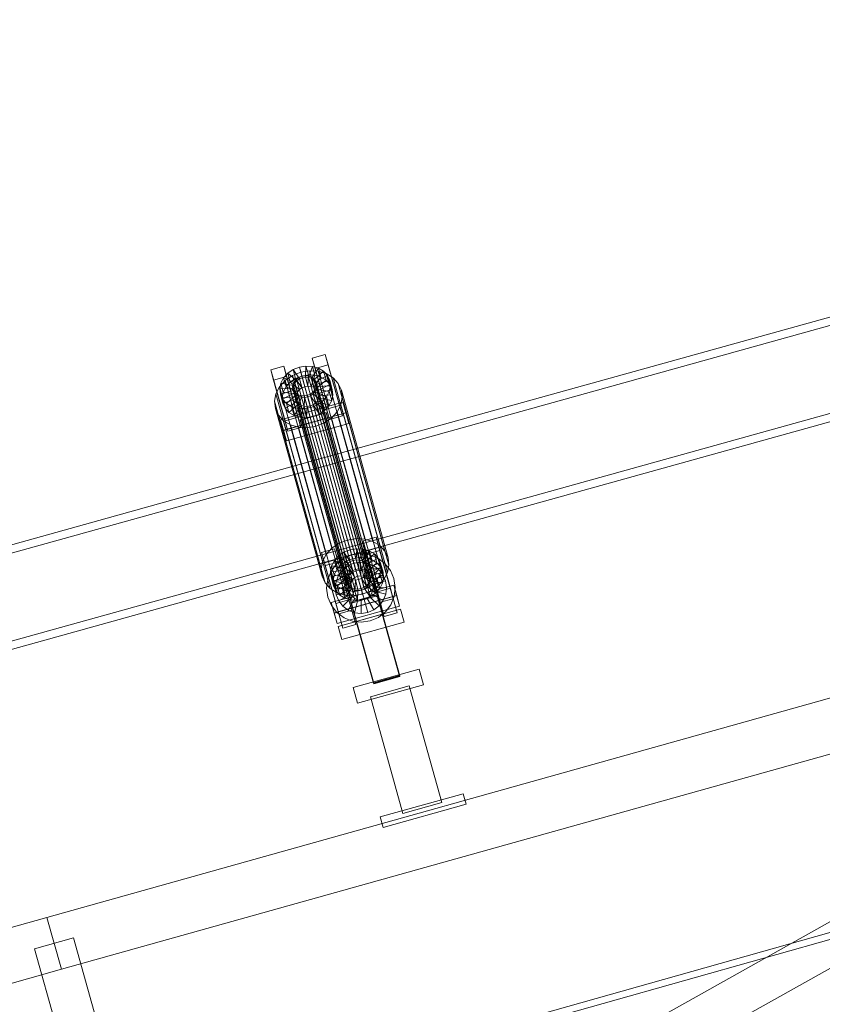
# Model space of a CAD drawing. Header units: millimetres. Extents: x -1970 to 61924, y -58230 to 6847.
# Tile 457 of 656: x 8353 to 8947, y 2210 to 2940. Entities that reach past the tile are written whole.
import ezdxf

# ---------------------------------------------------------------- set-up
doc = ezdxf.new("R2010")
doc.units = ezdxf.units.MM
doc.layers.add('COTAS_P', color=1, linetype='Continuous', lineweight=0)
doc.layers.add('lateral_C01', color=7, linetype='Continuous', lineweight=0)
doc.dimstyles.new('R19_100', dxfattribs={"dimtxt": 250, "dimasz": 150, "dimexe": 150, "dimexo": 80, "dimgap": 100, "dimtad": 1, "dimtih": 1, "dimtoh": 1, "dimdsep": 46, "dimcen": 0.09, "dimadec": 0, "dimazin": 0, "dimtfac": 1, "dimtdec": 4, "dimtofl": 0, "dimtmove": 0, "dimatfit": 3, "dimfxl": 1, "dimtolj": 1, "dimtzin": 0, "dimarcsym": 0})

# ---------------------------------------------------------------- blocks, each defined once
blk = doc.blocks.new('DIM_R26_1')
at = {"layer": 'COTAS_P'}
for p, q in [((807.35, 1106.67), (9950.73, 3666.67)), ((9950.73, 3666.67), (9794.15, 3669.56)), ((9950.73, 3666.67), (9818.41, 3582.9)), ((10193.38, 2800), (9950.73, 3666.67)), ((807.35, 1106.67), (939.66, 1190.45)), ((1050, 240), (807.35, 1106.67)), ((807.35, 1106.67), (963.92, 1103.78))]:
    blk.add_line(p, q, dxfattribs=at)
blk.add_text('9495 P', height=250, rotation=15.64139, dxfattribs=at).set_placement((5352.08, 2482.97))

msp = doc.modelspace()

# ---------------------------------------------------------------- linework, layer by layer
at = {"layer": 'lateral_C01'}
for p, q in [((9012.039, 2735.919), (8578.496, 2615.331)), ((8580.104, 2609.55), (9013.647, 2730.138)), ((8569.352, 2689.078), (8578.982, 2691.774)), ((8571.504, 2681.342), (8569.352, 2689.078)), ((8569.352, 2689.078), (8579.985, 2651.224)), ((8578.982, 2691.774), (8581.133, 2684.038)), ((8589.614, 2653.92), (8578.982, 2691.774)), ((8538.537, 2680.45), (8548.167, 2683.147)), ((8540.689, 2672.714), (8538.537, 2680.45)), ((8538.537, 2680.45), (8549.17, 2642.596)), ((8548.167, 2683.147), (8550.318, 2675.41)), ((8558.799, 2645.292), (8548.167, 2683.147)), ((8551.215, 2677.836), (8555.207, 2680.569)), ((8554.702, 2676.156), (8560.841, 2678.611)), ((8555.207, 2680.569), (8559.799, 2682.405)), ((8559.839, 2673.649), (8555.207, 2680.569)), ((8555.207, 2680.569), (8557.051, 2673.938)), ((8559.799, 2682.405), (8564.678, 2683.221)), ((8562.014, 2674.519), (8559.799, 2682.405)), ((8559.799, 2682.405), (8561.643, 2675.774)), ((8560.841, 2678.611), (8567.363, 2679.701)), ((8560.841, 2678.611), (8595.424, 2554.276)), ((8564.325, 2674.905), (8564.678, 2683.221)), ((8564.678, 2683.221), (8569.511, 2682.959)), ((8564.678, 2683.221), (8566.522, 2676.589)), ((8566.615, 2674.781), (8569.511, 2682.959)), ((8567.363, 2679.701), (8573.824, 2679.351)), ((8567.363, 2679.701), (8601.946, 2555.366)), ((8568.726, 2674.156), (8573.969, 2681.639)), ((8569.511, 2682.959), (8573.969, 2681.639)), ((8569.511, 2682.959), (8571.355, 2676.328)), ((8570.517, 2673.072), (8577.749, 2679.35)), ((8581.133, 2684.038), (8571.504, 2681.342)), ((8582.136, 2643.487), (8571.504, 2681.342)), ((8573.824, 2679.351), (8579.784, 2677.586)), ((8573.824, 2679.351), (8608.407, 2555.017)), ((8573.969, 2681.639), (8577.749, 2679.35)), ((8573.969, 2681.639), (8575.814, 2675.008)), ((8577.749, 2679.35), (8580.591, 2676.248)), ((8577.749, 2679.35), (8579.593, 2672.718)), ((8581.133, 2684.038), (8591.766, 2646.184)), ((8550.318, 2675.41), (8540.689, 2672.714)), ((8551.322, 2634.86), (8540.689, 2672.714)), ((8545.193, 2667.901), (8549.365, 2672.503)), ((8546.058, 2670.477), (8548.094, 2674.394)), ((8548.094, 2674.394), (8551.215, 2677.836)), ((8556.47, 2670.724), (8548.094, 2674.394)), ((8548.094, 2674.394), (8549.939, 2667.763)), ((8549.365, 2672.503), (8554.702, 2676.156)), ((8549.365, 2672.503), (8583.948, 2548.168)), ((8553.059, 2671.205), (8549.939, 2667.763)), ((8550.318, 2675.41), (8560.951, 2637.556)), ((8557.948, 2672.355), (8551.215, 2677.836)), ((8551.215, 2677.836), (8553.059, 2671.205)), ((8557.051, 2673.938), (8553.059, 2671.205)), ((8553.059, 2671.205), (8559.792, 2665.724)), ((8554.702, 2676.156), (8589.285, 2551.821)), ((8555.198, 2669.974), (8556.162, 2671.829)), ((8556.47, 2670.724), (8555.505, 2668.869)), ((8556.162, 2671.829), (8557.64, 2673.46)), ((8556.162, 2671.829), (8596.279, 2527.601)), ((8557.948, 2672.355), (8556.47, 2670.724)), ((8558.314, 2664.093), (8556.47, 2670.724)), ((8561.643, 2675.774), (8557.051, 2673.938)), ((8557.051, 2673.938), (8561.683, 2667.018)), ((8557.64, 2673.46), (8559.532, 2674.754)), ((8557.64, 2673.46), (8597.757, 2529.232)), ((8559.839, 2673.649), (8557.948, 2672.355)), ((8559.792, 2665.724), (8557.948, 2672.355)), ((8559.532, 2674.754), (8561.707, 2675.624)), ((8559.532, 2674.754), (8599.648, 2530.526)), ((8562.014, 2674.519), (8559.839, 2673.649)), ((8561.683, 2667.018), (8559.839, 2673.649)), ((8566.522, 2676.589), (8561.643, 2675.774)), ((8561.643, 2675.774), (8563.859, 2667.888)), ((8561.707, 2675.624), (8564.018, 2676.01)), ((8561.707, 2675.624), (8601.823, 2531.396)), ((8564.325, 2674.905), (8562.014, 2674.519)), ((8563.859, 2667.888), (8562.014, 2674.519)), ((8564.018, 2676.01), (8566.307, 2675.887)), ((8564.018, 2676.01), (8604.134, 2531.782)), ((8566.615, 2674.781), (8564.325, 2674.905)), ((8566.17, 2668.274), (8564.325, 2674.905)), ((8566.522, 2676.589), (8566.17, 2668.274)), ((8566.307, 2675.887), (8568.419, 2675.261)), ((8566.307, 2675.887), (8606.424, 2531.658)), ((8571.355, 2676.328), (8566.522, 2676.589)), ((8568.726, 2674.156), (8566.615, 2674.781)), ((8568.459, 2668.15), (8566.615, 2674.781)), ((8568.419, 2675.261), (8570.209, 2674.177)), ((8568.419, 2675.261), (8608.535, 2531.033)), ((8571.355, 2676.328), (8568.459, 2668.15)), ((8570.517, 2673.072), (8568.726, 2674.156)), ((8570.571, 2667.525), (8568.726, 2674.156)), ((8570.209, 2674.177), (8571.556, 2672.707)), ((8570.209, 2674.177), (8610.326, 2529.948)), ((8571.863, 2671.602), (8570.517, 2673.072)), ((8572.361, 2666.44), (8570.517, 2673.072)), ((8575.814, 2675.008), (8570.571, 2667.525)), ((8575.814, 2675.008), (8571.355, 2676.328)), ((8571.556, 2672.707), (8572.367, 2670.953)), ((8571.556, 2672.707), (8611.672, 2528.479)), ((8571.863, 2671.602), (8580.591, 2676.248)), ((8572.674, 2669.848), (8571.863, 2671.602)), ((8573.708, 2664.971), (8571.863, 2671.602)), ((8579.593, 2672.718), (8572.361, 2666.44)), ((8572.367, 2670.953), (8572.588, 2669.033)), ((8612.483, 2526.725), (8572.367, 2670.953)), ((8582.304, 2672.544), (8572.674, 2669.848)), ((8579.593, 2672.718), (8575.814, 2675.008)), ((8582.436, 2669.616), (8579.593, 2672.718)), ((8579.784, 2677.586), (8584.836, 2674.526)), ((8579.784, 2677.586), (8614.367, 2553.252)), ((8580.591, 2676.248), (8582.304, 2672.544)), ((8580.591, 2676.248), (8582.436, 2669.616)), ((8584.149, 2665.913), (8582.304, 2672.544)), ((8582.304, 2672.544), (8582.77, 2668.491)), ((8584.836, 2674.526), (8588.637, 2670.379)), ((8584.836, 2674.526), (8619.419, 2550.191)), ((8542.471, 2662.665), (8545.193, 2667.901)), ((8545.193, 2667.901), (8579.776, 2543.567)), ((8545.246, 2666.351), (8546.058, 2670.477)), ((8555.12, 2666.914), (8545.246, 2666.351)), ((8545.246, 2666.351), (8547.09, 2659.72)), ((8545.711, 2662.299), (8545.246, 2666.351)), ((8555.341, 2664.995), (8545.711, 2662.299)), ((8555.505, 2668.869), (8546.058, 2670.477)), ((8546.058, 2670.477), (8547.903, 2663.846)), ((8547.903, 2663.846), (8547.09, 2659.72)), ((8549.939, 2667.763), (8547.903, 2663.846)), ((8547.903, 2663.846), (8557.35, 2662.237)), ((8549.939, 2667.763), (8558.314, 2664.093)), ((8554.813, 2668.02), (8555.198, 2669.974)), ((8555.034, 2666.1), (8554.813, 2668.02)), ((8554.813, 2668.02), (8594.929, 2523.791)), ((8555.845, 2664.346), (8555.034, 2666.1)), ((8555.034, 2666.1), (8595.15, 2521.872)), ((8555.505, 2668.869), (8555.12, 2666.914)), ((8556.965, 2660.283), (8555.12, 2666.914)), ((8555.12, 2666.914), (8555.341, 2664.995)), ((8555.198, 2669.974), (8595.314, 2525.746)), ((8557.186, 2658.364), (8555.341, 2664.995)), ((8555.341, 2664.995), (8556.152, 2663.24)), ((8557.35, 2662.237), (8555.505, 2668.869)), ((8557.192, 2662.876), (8555.845, 2664.346)), ((8555.845, 2664.346), (8595.961, 2520.117)), ((8557.35, 2662.237), (8558.314, 2664.093)), ((8558.314, 2664.093), (8559.792, 2665.724)), ((8559.792, 2665.724), (8561.683, 2667.018)), ((8561.683, 2667.018), (8563.859, 2667.888)), ((8563.859, 2667.888), (8566.17, 2668.274)), ((8566.17, 2668.274), (8568.459, 2668.15)), ((8569.76, 2663.593), (8567.869, 2662.299)), ((8568.459, 2668.15), (8570.571, 2667.525)), ((8571.238, 2665.223), (8569.76, 2663.593)), ((8569.76, 2663.593), (8609.877, 2519.365)), ((8570.068, 2662.488), (8571.546, 2664.118)), ((8570.571, 2667.525), (8572.361, 2666.44)), ((8572.203, 2667.079), (8571.238, 2665.223)), ((8571.238, 2665.223), (8611.355, 2520.995)), ((8571.546, 2664.118), (8572.51, 2665.974)), ((8571.546, 2664.118), (8579.921, 2660.448)), ((8573.39, 2657.487), (8571.546, 2664.118)), ((8572.588, 2669.033), (8572.203, 2667.079)), ((8572.203, 2667.079), (8612.319, 2522.851)), ((8572.361, 2666.44), (8573.708, 2664.971)), ((8572.51, 2665.974), (8572.895, 2667.928)), ((8572.51, 2665.974), (8581.957, 2664.366)), ((8574.355, 2659.343), (8572.51, 2665.974)), ((8572.588, 2669.033), (8612.704, 2524.805)), ((8572.674, 2669.848), (8574.519, 2663.217)), ((8572.895, 2667.928), (8572.674, 2669.848)), ((8572.895, 2667.928), (8582.77, 2668.491)), ((8574.74, 2661.297), (8572.895, 2667.928)), ((8582.436, 2669.616), (8573.708, 2664.971)), ((8573.708, 2664.971), (8574.519, 2663.217)), ((8574.519, 2663.217), (8584.149, 2665.913)), ((8581.957, 2664.366), (8579.921, 2660.448)), ((8582.77, 2668.491), (8581.957, 2664.366)), ((8581.957, 2664.366), (8583.802, 2657.734)), ((8584.149, 2665.913), (8582.436, 2669.616)), ((8582.77, 2668.491), (8584.614, 2661.86)), ((8584.614, 2661.86), (8584.149, 2665.913)), ((8588.637, 2670.379), (8590.926, 2665.428)), ((8588.637, 2670.379), (8623.22, 2546.044)), ((8590.926, 2665.428), (8591.549, 2660.01)), ((8625.509, 2541.093), (8590.926, 2665.428)), ((8596.941, 2549.019), (9030.483, 2669.607)), ((9032.091, 2663.826), (8598.549, 2543.238)), ((8541.385, 2657.149), (8542.471, 2662.665)), ((8542.008, 2651.731), (8541.385, 2657.149)), ((8541.385, 2657.149), (8575.968, 2532.815)), ((8542.471, 2662.665), (8577.054, 2538.33)), ((8545.711, 2662.299), (8547.556, 2655.667)), ((8547.424, 2658.595), (8545.711, 2662.299)), ((8545.838, 2643.365), (8592.06, 2656.306)), ((8547.09, 2659.72), (8556.965, 2660.283)), ((8547.09, 2659.72), (8547.556, 2655.667)), ((8556.152, 2663.24), (8547.424, 2658.595)), ((8547.424, 2658.595), (8549.269, 2651.964)), ((8550.267, 2655.493), (8547.424, 2658.595)), ((8547.556, 2655.667), (8557.186, 2658.364)), ((8549.269, 2651.964), (8557.997, 2656.609)), ((8557.499, 2661.771), (8550.267, 2655.493)), ((8559.289, 2660.687), (8554.046, 2653.204)), ((8557.997, 2656.609), (8556.152, 2663.24)), ((8556.152, 2663.24), (8557.499, 2661.771)), ((8556.965, 2660.283), (8557.35, 2662.237)), ((8557.186, 2658.364), (8556.965, 2660.283)), ((8557.997, 2656.609), (8557.186, 2658.364)), ((8558.982, 2661.792), (8557.192, 2662.876)), ((8557.192, 2662.876), (8597.308, 2518.648)), ((8559.343, 2655.14), (8557.499, 2661.771)), ((8557.499, 2661.771), (8559.289, 2660.687)), ((8559.343, 2655.14), (8557.997, 2656.609)), ((8561.401, 2660.061), (8558.505, 2651.883)), ((8561.094, 2661.166), (8558.982, 2661.792)), ((8558.982, 2661.792), (8599.098, 2517.564)), ((8561.134, 2654.055), (8559.289, 2660.687)), ((8559.289, 2660.687), (8561.401, 2660.061)), ((8563.383, 2661.043), (8561.094, 2661.166)), ((8561.094, 2661.166), (8601.21, 2516.938)), ((8563.245, 2653.43), (8561.401, 2660.061)), ((8561.401, 2660.061), (8563.69, 2659.937)), ((8563.69, 2659.937), (8563.338, 2651.622)), ((8565.694, 2661.429), (8563.383, 2661.043)), ((8563.383, 2661.043), (8603.499, 2516.814)), ((8563.69, 2659.937), (8566.001, 2660.324)), ((8565.535, 2653.306), (8563.69, 2659.937)), ((8567.869, 2662.299), (8565.694, 2661.429)), ((8565.694, 2661.429), (8605.81, 2517.2)), ((8566.001, 2660.324), (8568.177, 2661.193)), ((8566.001, 2660.324), (8568.217, 2652.437)), ((8567.846, 2653.692), (8566.001, 2660.324)), ((8567.869, 2662.299), (8607.986, 2518.07)), ((8568.177, 2661.193), (8570.068, 2662.488)), ((8568.177, 2661.193), (8572.809, 2654.274)), ((8570.021, 2654.562), (8568.177, 2661.193)), ((8570.068, 2662.488), (8576.801, 2657.006)), ((8571.912, 2655.857), (8570.068, 2662.488)), ((8573.39, 2657.487), (8571.912, 2655.857)), ((8576.801, 2657.006), (8572.809, 2654.274)), ((8574.355, 2659.343), (8573.39, 2657.487)), ((8581.766, 2653.817), (8573.39, 2657.487)), ((8574.74, 2661.297), (8574.355, 2659.343)), ((8583.802, 2657.734), (8574.355, 2659.343)), ((8574.519, 2663.217), (8574.74, 2661.297)), ((8584.614, 2661.86), (8574.74, 2661.297)), ((8579.921, 2660.448), (8576.801, 2657.006)), ((8576.801, 2657.006), (8578.645, 2650.375)), ((8579.921, 2660.448), (8581.766, 2653.817)), ((8581.766, 2653.817), (8583.802, 2657.734)), ((8583.802, 2657.734), (8584.614, 2661.86)), ((8591.549, 2660.01), (8590.463, 2654.495)), ((8591.549, 2660.01), (8626.132, 2535.675)), ((8592.06, 2656.306), (8594.212, 2648.57)), ((8594.275, 2648.42), (8592.06, 2656.306)), ((8544.297, 2646.78), (8542.008, 2651.731)), ((8542.008, 2651.731), (8576.591, 2527.397)), ((8547.556, 2655.667), (8549.269, 2651.964)), ((8549.269, 2651.964), (8552.111, 2648.862)), ((8550.267, 2655.493), (8552.111, 2648.862)), ((8554.046, 2653.204), (8550.267, 2655.493)), ((8552.111, 2648.862), (8559.343, 2655.14)), ((8552.111, 2648.862), (8555.891, 2646.572)), ((8554.046, 2653.204), (8555.891, 2646.572)), ((8558.505, 2651.883), (8554.046, 2653.204)), ((8555.891, 2646.572), (8561.134, 2654.055)), ((8558.505, 2651.883), (8560.349, 2645.252)), ((8563.338, 2651.622), (8558.505, 2651.883)), ((8561.134, 2654.055), (8559.343, 2655.14)), ((8560.349, 2645.252), (8563.245, 2653.43)), ((8560.361, 2643.393), (8579.62, 2648.786)), ((8563.245, 2653.43), (8561.134, 2654.055)), ((8565.535, 2653.306), (8563.245, 2653.43)), ((8568.217, 2652.437), (8563.338, 2651.622)), ((8563.338, 2651.622), (8565.182, 2644.991)), ((8565.182, 2644.991), (8565.535, 2653.306)), ((8567.846, 2653.692), (8565.535, 2653.306)), ((8570.021, 2654.562), (8567.846, 2653.692)), ((8570.061, 2645.806), (8567.846, 2653.692)), ((8572.809, 2654.274), (8568.217, 2652.437)), ((8568.217, 2652.437), (8570.061, 2645.806)), ((8571.912, 2655.857), (8570.021, 2654.562)), ((8574.653, 2647.642), (8570.021, 2654.562)), ((8578.645, 2650.375), (8571.912, 2655.857)), ((8572.809, 2654.274), (8574.653, 2647.642)), ((8574.653, 2647.642), (8578.645, 2650.375)), ((8578.645, 2650.375), (8581.766, 2653.817)), ((8579.62, 2648.786), (8579.689, 2648.541)), ((8634.252, 2453.675), (8579.62, 2648.786)), ((8589.614, 2653.92), (8579.985, 2651.224)), ((8579.985, 2651.224), (8582.136, 2643.487)), ((8587.741, 2649.258), (8583.569, 2644.656)), ((8590.463, 2654.495), (8587.741, 2649.258)), ((8587.741, 2649.258), (8622.324, 2524.923)), ((8591.766, 2646.184), (8589.614, 2653.92)), ((8590.463, 2654.495), (8625.046, 2530.16)), ((8548.098, 2642.633), (8544.297, 2646.78)), ((8544.297, 2646.78), (8578.88, 2522.446)), ((8547.99, 2635.628), (8545.838, 2643.365)), ((8545.838, 2643.365), (8548.053, 2635.478)), ((8594.212, 2648.57), (8547.99, 2635.628)), ((8594.275, 2648.42), (8548.053, 2635.478)), ((8553.15, 2639.573), (8548.098, 2642.633)), ((8548.098, 2642.633), (8582.681, 2518.299)), ((8558.799, 2645.292), (8549.17, 2642.596)), ((8549.17, 2642.596), (8551.322, 2634.86)), ((8555.891, 2646.572), (8560.349, 2645.252)), ((8560.951, 2637.556), (8558.799, 2645.292)), ((8560.349, 2645.252), (8565.182, 2644.991)), ((8560.43, 2643.148), (8560.361, 2643.393)), ((8614.992, 2448.283), (8560.361, 2643.393)), ((8579.689, 2648.541), (8560.43, 2643.148)), ((8615.061, 2448.037), (8560.43, 2643.148)), ((8565.182, 2644.991), (8570.061, 2645.806)), ((8570.061, 2645.806), (8574.653, 2647.642)), ((8583.569, 2644.656), (8578.232, 2641.003)), ((8579.689, 2648.541), (8634.32, 2453.43)), ((8582.136, 2643.487), (8591.766, 2646.184)), ((8583.569, 2644.656), (8618.152, 2520.321)), ((8594.212, 2648.57), (8596.427, 2640.683)), ((8596.427, 2640.683), (8594.275, 2648.42)), ((8550.205, 2627.742), (8547.99, 2635.628)), ((8548.053, 2635.478), (8550.205, 2627.742)), ((8550.205, 2627.742), (8596.427, 2640.683)), ((8551.322, 2634.86), (8560.951, 2637.556)), ((8559.11, 2637.808), (8553.15, 2639.573)), ((8553.15, 2639.573), (8587.733, 2515.238)), ((8565.571, 2637.458), (8559.11, 2637.808)), ((8559.11, 2637.808), (8593.693, 2513.473)), ((8572.094, 2638.548), (8565.571, 2637.458)), ((8565.571, 2637.458), (8600.154, 2513.124)), ((8578.232, 2641.003), (8572.094, 2638.548)), ((8572.094, 2638.548), (8606.677, 2514.214)), ((8578.232, 2641.003), (8612.815, 2516.669)), ((1103.221, 51.156), (10242.208, 2626.749)), ((1104.577, 46.344), (10243.564, 2621.936)), ((8578.496, 2615.331), (8144.954, 2494.743)), ((8596.941, 2549.019), (8578.496, 2615.331)), ((8578.496, 2615.331), (8580.104, 2609.55)), ((8146.562, 2488.963), (8580.104, 2609.55)), ((8580.104, 2609.55), (8598.549, 2543.238)), ((8372.601, 2274.634), (9528.163, 2598.173)), ((8448.858, 1989.204), (9526.231, 2592.004)), ((8463.506, 1963.024), (9540.879, 2565.823)), ((8383.386, 2236.115), (9538.948, 2559.654)), ((8595.424, 2554.276), (8589.285, 2551.821)), ((8601.946, 2555.366), (8595.424, 2554.276)), ((8608.407, 2555.017), (8601.946, 2555.366)), ((8607.009, 2553.691), (8616.639, 2556.388)), ((8614.367, 2553.252), (8608.407, 2555.017)), ((8616.639, 2556.388), (8618.79, 2548.651)), ((8627.271, 2518.533), (8616.639, 2556.388)), ((8163.398, 2428.431), (8596.941, 2549.019)), ((8576.194, 2545.064), (8585.824, 2547.76)), ((8583.948, 2548.168), (8579.776, 2543.567)), ((8589.285, 2551.821), (8583.948, 2548.168)), ((8585.824, 2547.76), (8587.976, 2540.024)), ((8596.456, 2509.906), (8585.824, 2547.76)), ((8592.864, 2545.182), (8597.456, 2547.019)), ((8597.456, 2547.019), (8602.335, 2547.834)), ((8599.671, 2539.132), (8597.456, 2547.019)), ((8597.456, 2547.019), (8599.301, 2540.387)), ((8601.982, 2539.518), (8602.335, 2547.834)), ((8602.335, 2547.834), (8607.168, 2547.572)), ((8602.335, 2547.834), (8604.179, 2541.203)), ((8604.272, 2539.395), (8607.168, 2547.572)), ((8609.161, 2545.955), (8607.009, 2553.691)), ((8607.009, 2553.691), (8617.642, 2515.837)), ((8607.168, 2547.572), (8611.626, 2546.252)), ((8607.168, 2547.572), (8609.013, 2540.941)), ((8618.79, 2548.651), (8609.161, 2545.955)), ((8619.419, 2550.191), (8614.367, 2553.252)), ((8618.79, 2548.651), (8629.423, 2510.797)), ((8623.22, 2546.044), (8619.419, 2550.191)), ((8598.549, 2543.238), (8165.006, 2422.651)), ((8578.346, 2537.327), (8576.194, 2545.064)), ((8576.194, 2545.064), (8586.827, 2507.209)), ((8579.776, 2543.567), (8577.054, 2538.33)), ((8587.976, 2540.024), (8578.346, 2537.327)), ((8585.751, 2539.008), (8588.872, 2542.45)), ((8587.236, 2536.537), (8592.451, 2540.633)), ((8587.976, 2540.024), (8598.608, 2502.169)), ((8588.872, 2542.45), (8592.864, 2545.182)), ((8595.605, 2536.968), (8588.872, 2542.45)), ((8588.872, 2542.45), (8590.716, 2535.819)), ((8592.451, 2540.633), (8598.549, 2543.238)), ((8597.496, 2538.262), (8592.864, 2545.182)), ((8592.864, 2545.182), (8594.708, 2538.551)), ((8599.301, 2540.387), (8594.708, 2538.551)), ((8598.549, 2543.238), (8605.113, 2544.177)), ((8604.179, 2541.203), (8599.301, 2540.387)), ((8599.301, 2540.387), (8601.516, 2532.501)), ((8601.982, 2539.518), (8599.671, 2539.132)), ((8604.272, 2539.395), (8601.982, 2539.518)), ((8603.827, 2532.887), (8601.982, 2539.518)), ((8604.179, 2541.203), (8603.827, 2532.887)), ((8609.013, 2540.941), (8604.179, 2541.203)), ((8606.383, 2538.769), (8604.272, 2539.395)), ((8606.116, 2532.763), (8604.272, 2539.395)), ((8605.113, 2544.177), (8611.696, 2543.386)), ((8609.013, 2540.941), (8606.116, 2532.763)), ((8606.383, 2538.769), (8611.626, 2546.252)), ((8608.174, 2537.685), (8615.406, 2543.963)), ((8613.471, 2539.621), (8608.228, 2532.138)), ((8613.471, 2539.621), (8609.013, 2540.941)), ((8619.794, 2508.101), (8609.161, 2545.955)), ((8609.52, 2536.215), (8618.249, 2540.861)), ((8609.788, 2543.893), (8619.418, 2546.589)), ((8609.788, 2543.893), (8622.73, 2497.671)), ((8611.626, 2546.252), (8615.406, 2543.963)), ((8611.626, 2546.252), (8613.471, 2539.621)), ((8611.696, 2543.386), (8617.85, 2540.917)), ((8617.25, 2537.332), (8613.471, 2539.621)), ((8615.406, 2543.963), (8618.249, 2540.861)), ((8615.406, 2543.963), (8617.25, 2537.332)), ((8617.85, 2540.917), (8623.155, 2536.939)), ((8618.249, 2540.861), (8619.961, 2537.157)), ((8618.249, 2540.861), (8620.093, 2534.23)), ((8632.36, 2500.367), (8619.418, 2546.589)), ((8625.509, 2541.093), (8623.22, 2546.044)), ((8626.132, 2535.675), (8625.509, 2541.093)), ((8577.054, 2538.33), (8575.968, 2532.815)), ((8575.968, 2532.815), (8576.591, 2527.397)), ((8588.979, 2499.473), (8578.346, 2537.327)), ((8578.973, 2535.265), (8588.603, 2537.962)), ((8578.973, 2535.265), (8591.915, 2489.043)), ((8582.903, 2530.965), (8583.715, 2535.09)), ((8583.259, 2531.232), (8587.236, 2536.537)), ((8583.715, 2535.09), (8585.751, 2539.008)), ((8593.163, 2533.482), (8583.715, 2535.09)), ((8583.715, 2535.09), (8585.56, 2528.459)), ((8587.596, 2532.376), (8585.56, 2528.459)), ((8594.127, 2535.338), (8585.751, 2539.008)), ((8585.751, 2539.008), (8587.596, 2532.376)), ((8590.716, 2535.819), (8587.596, 2532.376)), ((8587.596, 2532.376), (8595.971, 2528.706)), ((8601.545, 2491.739), (8588.603, 2537.962)), ((8588.837, 2528.094), (8591.812, 2532.063)), ((8594.708, 2538.551), (8590.716, 2535.819)), ((8590.716, 2535.819), (8597.449, 2530.337)), ((8591.812, 2532.063), (8595.713, 2535.126)), ((8598.962, 2525.071), (8591.812, 2532.063)), ((8593.163, 2533.482), (8592.778, 2531.528)), ((8594.127, 2535.338), (8593.163, 2533.482)), ((8595.007, 2526.851), (8593.163, 2533.482)), ((8595.605, 2536.968), (8594.127, 2535.338)), ((8595.971, 2528.706), (8594.127, 2535.338)), ((8594.708, 2538.551), (8599.341, 2531.631)), ((8597.496, 2538.262), (8595.605, 2536.968)), ((8597.449, 2530.337), (8595.605, 2536.968)), ((8595.713, 2535.126), (8600.274, 2537.075)), ((8600.81, 2526.522), (8595.713, 2535.126)), ((8599.671, 2539.132), (8597.496, 2538.262)), ((8599.341, 2531.631), (8597.496, 2538.262)), ((8599.341, 2531.631), (8601.516, 2532.501)), ((8601.516, 2532.501), (8599.671, 2539.132)), ((8600.274, 2537.075), (8605.184, 2537.778)), ((8602.97, 2527.446), (8600.274, 2537.075)), ((8601.516, 2532.501), (8603.827, 2532.887)), ((8603.827, 2532.887), (8606.116, 2532.763)), ((8605.296, 2527.778), (8605.184, 2537.778)), ((8605.184, 2537.778), (8610.109, 2537.186)), ((8606.116, 2532.763), (8608.228, 2532.138)), ((8608.174, 2537.685), (8606.383, 2538.769)), ((8608.228, 2532.138), (8606.383, 2538.769)), ((8607.629, 2527.498), (8610.109, 2537.186)), ((8609.52, 2536.215), (8608.174, 2537.685)), ((8610.018, 2531.054), (8608.174, 2537.685)), ((8608.228, 2532.138), (8610.018, 2531.054)), ((8610.332, 2534.461), (8609.52, 2536.215)), ((8611.365, 2529.584), (8609.52, 2536.215)), ((8609.809, 2526.623), (8614.712, 2535.339)), ((8617.25, 2537.332), (8610.018, 2531.054)), ((8610.109, 2537.186), (8614.712, 2535.339)), ((8610.167, 2530.587), (8610.552, 2532.541)), ((8619.961, 2537.157), (8610.332, 2534.461)), ((8610.332, 2534.461), (8612.176, 2527.83)), ((8610.552, 2532.541), (8610.332, 2534.461)), ((8610.552, 2532.541), (8620.427, 2533.105)), ((8612.397, 2525.91), (8610.552, 2532.541)), ((8620.093, 2534.23), (8611.365, 2529.584)), ((8611.689, 2525.214), (8618.681, 2532.364)), ((8614.712, 2535.339), (8618.681, 2532.364)), ((8620.093, 2534.23), (8617.25, 2537.332)), ((8618.681, 2532.364), (8621.744, 2528.463)), ((8620.427, 2533.105), (8619.614, 2528.979)), ((8621.806, 2530.526), (8619.961, 2537.157)), ((8619.961, 2537.157), (8620.427, 2533.105)), ((8621.806, 2530.526), (8620.093, 2534.23)), ((8620.427, 2533.105), (8622.272, 2526.473)), ((8623.155, 2536.939), (8627.25, 2531.724)), ((8625.046, 2530.16), (8626.132, 2535.675)), ((8576.591, 2527.397), (8578.88, 2522.446)), ((8579.998, 2518.495), (8580.79, 2525.078)), ((8580.79, 2525.078), (8583.259, 2531.232)), ((8592.778, 2531.528), (8582.903, 2530.965)), ((8582.903, 2530.965), (8584.747, 2524.333)), ((8583.369, 2526.912), (8582.903, 2530.965)), ((8592.998, 2529.608), (8583.369, 2526.912)), ((8583.369, 2526.912), (8585.213, 2520.281)), ((8585.081, 2523.208), (8583.369, 2526.912)), ((8585.56, 2528.459), (8584.747, 2524.333)), ((8584.747, 2524.333), (8594.622, 2524.897)), ((8593.81, 2527.854), (8585.081, 2523.208)), ((8585.56, 2528.459), (8595.007, 2526.851)), ((8586.99, 2523.491), (8588.837, 2528.094)), ((8595.156, 2526.384), (8587.924, 2520.106)), ((8597.553, 2523.192), (8588.837, 2528.094)), ((8596.946, 2525.3), (8591.703, 2517.817)), ((8594.622, 2524.897), (8592.778, 2531.528)), ((8592.778, 2531.528), (8592.998, 2529.608)), ((8594.843, 2522.977), (8592.998, 2529.608)), ((8592.998, 2529.608), (8593.81, 2527.854)), ((8595.654, 2521.222), (8593.81, 2527.854)), ((8593.81, 2527.854), (8595.156, 2526.384)), ((8594.622, 2524.897), (8595.007, 2526.851)), ((8594.843, 2522.977), (8594.622, 2524.897)), ((8595.314, 2525.746), (8594.929, 2523.791)), ((8595.007, 2526.851), (8595.971, 2528.706)), ((8597.001, 2519.753), (8595.156, 2526.384)), ((8595.156, 2526.384), (8596.946, 2525.3)), ((8596.279, 2527.601), (8595.314, 2525.746)), ((8595.971, 2528.706), (8597.449, 2530.337)), ((8597.757, 2529.232), (8596.279, 2527.601)), ((8598.791, 2518.669), (8596.946, 2525.3)), ((8596.946, 2525.3), (8599.058, 2524.674)), ((8597.449, 2530.337), (8599.341, 2531.631)), ((8597.553, 2523.192), (8598.962, 2525.071)), ((8599.648, 2530.526), (8597.757, 2529.232)), ((8598.962, 2525.071), (8600.81, 2526.522)), ((8601.823, 2531.396), (8599.648, 2530.526)), ((8600.81, 2526.522), (8602.97, 2527.446)), ((8601.348, 2524.551), (8603.659, 2524.937)), ((8604.134, 2531.782), (8601.823, 2531.396)), ((8602.97, 2527.446), (8605.296, 2527.778)), ((8603.659, 2524.937), (8605.834, 2525.807)), ((8603.659, 2524.937), (8605.874, 2517.051)), ((8605.503, 2518.306), (8603.659, 2524.937)), ((8606.424, 2531.658), (8604.134, 2531.782)), ((8605.296, 2527.778), (8607.629, 2527.498)), ((8605.834, 2525.807), (8607.725, 2527.101)), ((8605.834, 2525.807), (8610.466, 2518.887)), ((8607.678, 2519.176), (8605.834, 2525.807)), ((8608.535, 2531.033), (8606.424, 2531.658)), ((8607.629, 2527.498), (8609.809, 2526.623)), ((8607.725, 2527.101), (8609.203, 2528.732)), ((8607.725, 2527.101), (8614.458, 2521.619)), ((8609.569, 2520.47), (8607.725, 2527.101)), ((8610.326, 2529.948), (8608.535, 2531.033)), ((8609.203, 2528.732), (8610.167, 2530.587)), ((8609.203, 2528.732), (8617.578, 2525.062)), ((8611.047, 2522.1), (8609.203, 2528.732)), ((8609.809, 2526.623), (8611.689, 2525.214)), ((8610.018, 2531.054), (8611.365, 2529.584)), ((8610.167, 2530.587), (8619.614, 2528.979)), ((8612.012, 2523.956), (8610.167, 2530.587)), ((8611.672, 2528.479), (8610.326, 2529.948)), ((8611.365, 2529.584), (8612.176, 2527.83)), ((8612.483, 2526.725), (8611.672, 2528.479)), ((8611.689, 2525.214), (8613.14, 2523.366)), ((8612.397, 2525.91), (8612.012, 2523.956)), ((8612.176, 2527.83), (8621.806, 2530.526)), ((8612.176, 2527.83), (8612.397, 2525.91)), ((8612.319, 2522.851), (8612.704, 2524.805)), ((8622.272, 2526.473), (8612.397, 2525.91)), ((8612.704, 2524.805), (8612.483, 2526.725)), ((8613.14, 2523.366), (8621.744, 2528.463)), ((8617.578, 2525.062), (8614.458, 2521.619)), ((8619.614, 2528.979), (8617.578, 2525.062)), ((8617.578, 2525.062), (8619.423, 2518.43)), ((8618.152, 2520.321), (8622.324, 2524.923)), ((8619.614, 2528.979), (8621.459, 2522.348)), ((8621.459, 2522.348), (8622.272, 2526.473)), ((8621.744, 2528.463), (8623.693, 2523.902)), ((8622.272, 2526.473), (8621.806, 2530.526)), ((8622.324, 2524.923), (8625.046, 2530.16)), ((8627.25, 2531.724), (8629.856, 2525.627)), ((8629.856, 2525.627), (8630.795, 2519.063)), ((8578.88, 2522.446), (8582.681, 2518.299)), ((8580.937, 2511.931), (8579.998, 2518.495)), ((8582.681, 2518.299), (8587.733, 2515.238)), ((8583.495, 2507.978), (8629.717, 2520.919)), ((8584.747, 2524.333), (8585.213, 2520.281)), ((8585.081, 2523.208), (8586.926, 2516.577)), ((8587.924, 2520.106), (8585.081, 2523.208)), ((8585.213, 2520.281), (8594.843, 2522.977)), ((8585.213, 2520.281), (8586.926, 2516.577)), ((8586.398, 2518.566), (8586.99, 2523.491)), ((8596.397, 2518.678), (8586.398, 2518.566)), ((8587.1, 2513.656), (8586.398, 2518.566)), ((8586.926, 2516.577), (8595.654, 2521.222)), ((8596.678, 2521.011), (8586.99, 2523.491)), ((8587.924, 2520.106), (8589.769, 2513.475)), ((8591.703, 2517.817), (8587.924, 2520.106)), ((8589.769, 2513.475), (8597.001, 2519.753)), ((8591.703, 2517.817), (8593.548, 2511.186)), ((8596.162, 2516.497), (8591.703, 2517.817)), ((8593.548, 2511.186), (8598.791, 2518.669)), ((8595.654, 2521.222), (8594.843, 2522.977)), ((8594.929, 2523.791), (8595.15, 2521.872)), ((8595.15, 2521.872), (8595.961, 2520.117)), ((8597.001, 2519.753), (8595.654, 2521.222)), ((8595.961, 2520.117), (8597.308, 2518.648)), ((8599.058, 2524.674), (8596.162, 2516.497)), ((8596.397, 2518.678), (8596.678, 2521.011)), ((8596.73, 2516.353), (8596.397, 2518.678)), ((8596.678, 2521.011), (8597.553, 2523.192)), ((8598.791, 2518.669), (8597.001, 2519.753)), ((8597.308, 2518.648), (8599.098, 2517.564)), ((8598.006, 2509.865), (8600.903, 2518.043)), ((8600.903, 2518.043), (8598.791, 2518.669)), ((8600.903, 2518.043), (8599.058, 2524.674)), ((8599.058, 2524.674), (8601.348, 2524.551)), ((8599.098, 2517.564), (8601.21, 2516.938)), ((8603.192, 2517.919), (8600.903, 2518.043)), ((8601.348, 2524.551), (8600.995, 2516.235)), ((8603.192, 2517.919), (8601.348, 2524.551)), ((8602.839, 2509.604), (8603.192, 2517.919)), ((8605.503, 2518.306), (8603.192, 2517.919)), ((8607.678, 2519.176), (8605.503, 2518.306)), ((8607.718, 2510.419), (8605.503, 2518.306)), ((8605.81, 2517.2), (8607.986, 2518.07)), ((8610.466, 2518.887), (8605.874, 2517.051)), ((8609.569, 2520.47), (8607.678, 2519.176)), ((8612.31, 2512.256), (8607.678, 2519.176)), ((8607.986, 2518.07), (8609.877, 2519.365)), ((8611.047, 2522.1), (8609.569, 2520.47)), ((8616.302, 2514.988), (8609.569, 2520.47)), ((8609.877, 2519.365), (8611.355, 2520.995)), ((8614.458, 2521.619), (8610.466, 2518.887)), ((8610.466, 2518.887), (8612.31, 2512.256)), ((8612.012, 2523.956), (8611.047, 2522.1)), ((8619.423, 2518.43), (8611.047, 2522.1)), ((8611.355, 2520.995), (8612.319, 2522.851)), ((8621.459, 2522.348), (8612.012, 2523.956)), ((8612.815, 2516.669), (8618.152, 2520.321)), ((8613.14, 2523.366), (8614.064, 2521.206)), ((8623.693, 2523.902), (8614.064, 2521.206)), ((8614.064, 2521.206), (8614.396, 2518.88)), ((8614.396, 2518.88), (8614.116, 2516.547)), ((8614.396, 2518.88), (8624.396, 2518.992)), ((8614.458, 2521.619), (8616.302, 2514.988)), ((8616.302, 2514.988), (8619.423, 2518.43)), ((8627.271, 2518.533), (8617.642, 2515.837)), ((8619.423, 2518.43), (8621.459, 2522.348)), ((8623.693, 2523.902), (8624.396, 2518.992)), ((8624.396, 2518.992), (8623.803, 2514.067)), ((8629.423, 2510.797), (8627.271, 2518.533)), ((8629.717, 2520.919), (8631.869, 2513.183)), ((8631.932, 2513.033), (8629.717, 2520.919)), ((8630.795, 2519.063), (8630.003, 2512.48)), ((8583.543, 2505.834), (8580.937, 2511.931)), ((8631.869, 2513.183), (8585.647, 2500.241)), ((8631.932, 2513.033), (8585.71, 2500.091)), ((8586.926, 2516.577), (8589.769, 2513.475)), ((8596.73, 2516.353), (8587.1, 2513.656)), ((8589.05, 2509.095), (8587.1, 2513.656)), ((8587.733, 2515.238), (8593.693, 2513.473)), ((8597.653, 2514.192), (8589.05, 2509.095)), ((8589.769, 2513.475), (8593.548, 2511.186)), ((8599.105, 2512.344), (8592.113, 2505.194)), ((8593.548, 2511.186), (8598.006, 2509.865)), ((8593.693, 2513.473), (8600.154, 2513.124)), ((8600.984, 2510.935), (8596.082, 2502.219)), ((8596.162, 2516.497), (8598.006, 2509.865)), ((8600.995, 2516.235), (8596.162, 2516.497)), ((8597.653, 2514.192), (8596.73, 2516.353)), ((8599.105, 2512.344), (8597.653, 2514.192)), ((8597.94, 2508.284), (8617.2, 2513.677)), ((8617.424, 2512.877), (8598.164, 2507.484)), ((8600.984, 2510.935), (8599.105, 2512.344)), ((8600.154, 2513.124), (8606.677, 2514.214)), ((8603.165, 2510.06), (8600.984, 2510.935)), ((8605.874, 2517.051), (8600.995, 2516.235)), ((8600.995, 2516.235), (8602.839, 2509.604)), ((8601.21, 2516.938), (8603.499, 2516.814)), ((8602.839, 2509.604), (8607.718, 2510.419)), ((8603.499, 2516.814), (8605.81, 2517.2)), ((8605.874, 2517.051), (8607.718, 2510.419)), ((8606.677, 2514.214), (8612.815, 2516.669)), ((8607.718, 2510.419), (8612.31, 2512.256)), ((8609.984, 2511.036), (8607.823, 2510.112)), ((8611.832, 2512.487), (8609.984, 2511.036)), ((8609.984, 2511.036), (8615.08, 2502.432)), ((8613.241, 2514.367), (8611.832, 2512.487)), ((8611.832, 2512.487), (8618.981, 2505.495)), ((8612.31, 2512.256), (8616.302, 2514.988)), ((8614.116, 2516.547), (8613.241, 2514.367)), ((8613.241, 2514.367), (8621.957, 2509.464)), ((8614.116, 2516.547), (8623.803, 2514.067)), ((8617.2, 2513.677), (8617.424, 2512.877)), ((8633.943, 2453.888), (8617.2, 2513.677)), ((8617.424, 2512.877), (8634.167, 2453.089)), ((8617.642, 2515.837), (8619.794, 2508.101)), ((8619.794, 2508.101), (8629.423, 2510.797)), ((8623.803, 2514.067), (8621.957, 2509.464)), ((8630.003, 2512.48), (8627.535, 2506.326)), ((8631.869, 2513.183), (8634.084, 2505.297)), ((8634.084, 2505.297), (8631.932, 2513.033)), ((8585.647, 2500.241), (8583.495, 2507.978)), ((8583.495, 2507.978), (8585.71, 2500.091)), ((8587.639, 2500.619), (8583.543, 2505.834)), ((8596.456, 2509.906), (8586.827, 2507.209)), ((8586.827, 2507.209), (8588.979, 2499.473)), ((8587.862, 2492.355), (8634.084, 2505.297)), ((8588.487, 2490.16), (8634.709, 2503.102)), ((8592.113, 2505.194), (8589.05, 2509.095)), ((8596.082, 2502.219), (8592.113, 2505.194)), ((8598.608, 2502.169), (8596.456, 2509.906)), ((8598.164, 2507.484), (8597.94, 2508.284)), ((8614.684, 2448.495), (8597.94, 2508.284)), ((8598.006, 2509.865), (8602.839, 2509.604)), ((8614.908, 2447.695), (8598.164, 2507.484)), ((8603.165, 2510.06), (8600.685, 2500.373)), ((8605.498, 2509.78), (8603.165, 2510.06)), ((8607.823, 2510.112), (8605.498, 2509.78)), ((8605.498, 2509.78), (8605.61, 2499.78)), ((8607.823, 2510.112), (8610.52, 2500.483)), ((8618.981, 2505.495), (8615.08, 2502.432)), ((8621.957, 2509.464), (8618.981, 2505.495)), ((8627.535, 2506.326), (8623.557, 2501.021)), ((8637.405, 2493.472), (8634.709, 2503.102)), ((8587.862, 2492.355), (8585.647, 2500.241)), ((8585.71, 2500.091), (8587.862, 2492.355)), ((8592.944, 2496.641), (8587.639, 2500.619)), ((8588.979, 2499.473), (8598.608, 2502.169)), ((8599.098, 2494.172), (8592.944, 2496.641)), ((8600.685, 2500.373), (8596.082, 2502.219)), ((8605.61, 2499.78), (8600.685, 2500.373)), ((8621.228, 2499.327), (8601.968, 2493.935)), ((8610.52, 2500.483), (8605.61, 2499.78)), ((8615.08, 2502.432), (8610.52, 2500.483)), ((8618.342, 2496.926), (8612.245, 2494.32)), ((8623.557, 2501.021), (8618.342, 2496.926)), ((8621.228, 2499.327), (8634.061, 2453.49)), ((8622.73, 2497.671), (8632.36, 2500.367)), ((8588.487, 2490.16), (8591.183, 2480.53)), ((8591.183, 2480.53), (8637.405, 2493.472)), ((8591.915, 2489.043), (8601.545, 2491.739)), ((8605.681, 2493.381), (8599.098, 2494.172)), ((8614.802, 2448.097), (8601.968, 2493.935)), ((8612.245, 2494.32), (8605.681, 2493.381)), ((8599.703, 2444.908), (8648.621, 2458.605)), ((8633.943, 2453.888), (8614.684, 2448.495)), ((8634.061, 2453.49), (8614.802, 2448.097)), ((8614.908, 2447.695), (8634.167, 2453.089)), ((8634.252, 2453.675), (8614.992, 2448.283)), ((8615.061, 2448.037), (8634.32, 2453.43)), ((8634.167, 2453.089), (8633.943, 2453.888)), ((8634.32, 2453.43), (8634.252, 2453.675)), ((8651.857, 2447.049), (8648.621, 2458.605)), ((8599.703, 2444.908), (8602.938, 2433.353)), ((8602.938, 2433.353), (8651.857, 2447.049)), ((8612.414, 2438.083), (8641.303, 2446.171)), ((8614.684, 2448.495), (8614.908, 2447.695)), ((8614.992, 2448.283), (8615.061, 2448.037)), ((8665.498, 2359.756), (8641.303, 2446.171)), ((8612.414, 2438.083), (8636.609, 2351.667)), ((8619.699, 2349.01), (8681.329, 2366.265)), ((8683.486, 2358.561), (8681.329, 2366.265)), ((8621.856, 2341.306), (8683.486, 2358.561)), ((8636.609, 2351.667), (8665.498, 2359.756)), ((8619.699, 2349.01), (8621.856, 2341.306)), ((7217.04, 1951.095), (8372.601, 2274.634)), ((8372.601, 2274.634), (8383.386, 2236.115)), ((8392.438, 2259.419), (8363.549, 2251.33)), ((8392.438, 2259.419), (8470.627, 1980.158)), ((8441.738, 1972.07), (8363.549, 2251.33)), ((7227.824, 1912.577), (8383.386, 2236.115))]:
    msp.add_line(p, q, dxfattribs=at)

# ---------------------------------------------------------------- dimensions: what is measured, and where the dimension line sits
at = {"layer": 'COTAS_P'}
dim = msp.add_aligned_dim(p1=(1050, 240), p2=(10193.381, 2800), distance=900, text='<> P', dimstyle='R19_100', dxfattribs=at)
dim.commit()
dim.dimension.update_dxf_attribs({"geometry": 'DIM_R26_1', "text_midpoint": (5379.037, 2386.671)})

doc.saveas('drawing.dxf')
